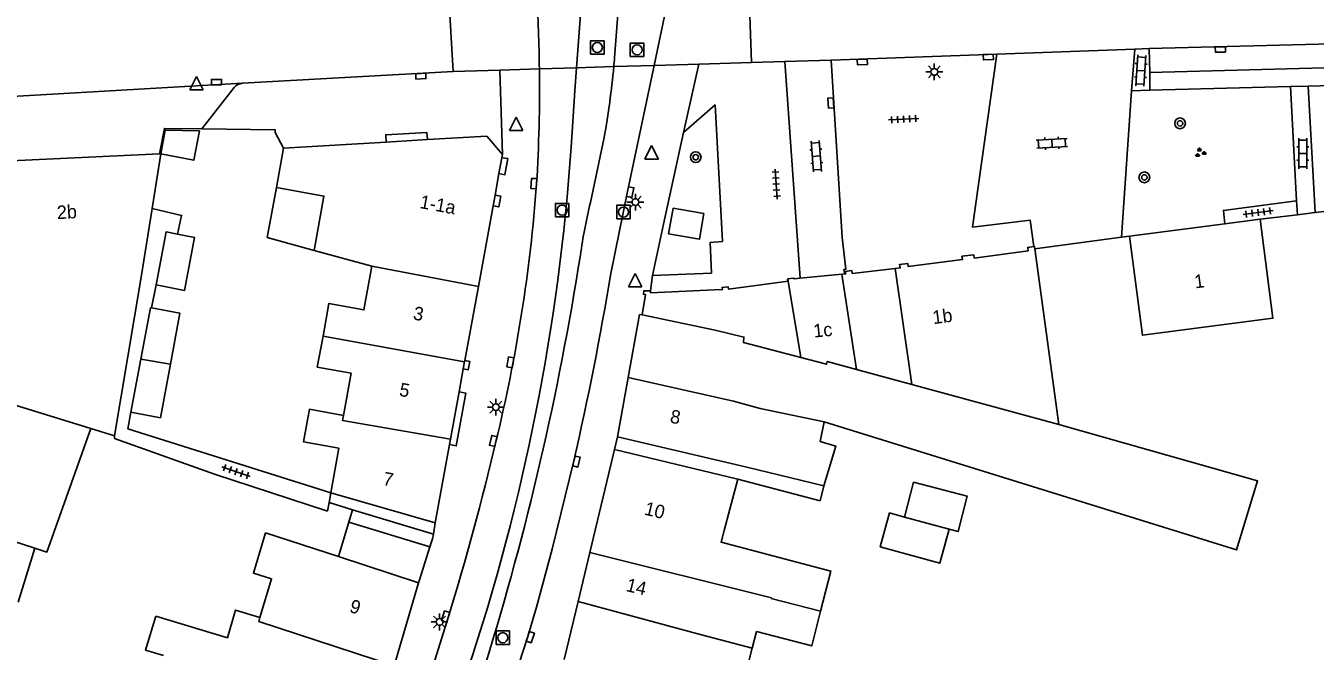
# Model space of a CAD drawing. Extents: x 132999 to 136000, y 398499 to 400501.
# Drawn here: x 133982.2 to 134078.2, y 398859.9 to 398906.5 of the extents above; entities that cross this region are included whole.
import ezdxf

# ---------------------------------------------------------------- set-up
doc = ezdxf.new("R2010")
doc.units = 0
for name, color, linetype in [('gg-afsc-erfafscheiding', 7, 'Continuous'), ('gg-afsc-muur', 7, 'Continuous'), ('gg-anno-huisnummerreeks BGT', 7, 'Continuous'), ('gg-bbg-gedigitaliseerde bebouwing', 7, 'Continuous'), ('gg-bbg-gedigitaliseerde bebouwing onder overbouw', 7, 'Continuous'), ('gg-bbg-gedigitaliseerde bijgebouw', 7, 'Continuous'), ('gg-bbg-gedigitaliseerde overbouw', 7, 'Continuous'), ('gg-bbg-hoofdgebouw', 7, 'Continuous'), ('gg-bbg-luifel en loopbrug', 7, 'Continuous'), ('gg-bbg-pand overbouw', 7, 'Continuous'), ('gg-bbg-tussenscheiding', 7, 'Continuous'), ('gg-knt-verharding', 7, 'Continuous'), ('gg-knt-verharding nz', 7, 'Continuous'), ('gt-grn-weggrens', 7, 'Continuous'), ('gt-symb-boom', 7, 'Continuous'), ('gt-symb-groenvak', 7, 'Continuous'), ('gt-symb-klinker verharding', 7, 'Continuous'), ('gt-symb-kolk', 7, 'Continuous'), ('gt-symb-lichtmast', 7, 'Continuous'), ('gt-symb-rioolschacht', 7, 'Continuous'), ('gt-symb-tegel verharding', 7, 'Continuous'), ('gt-symb-waterafsluiter', 7, 'Continuous')]:
    doc.layers.add(name, color=color, linetype=linetype)

# ---------------------------------------------------------------- blocks, each defined once
blk = doc.blocks.new('gt0-WAFSL')
at = {"layer": 'gt-symb-waterafsluiter'}
for p, q in [((-0.5, -0.333), (0, 0.667)), ((0, 0.667), (0.5, -0.333)), ((0.5, -0.333), (-0.5, -0.333))]:
    blk.add_line(p, q, dxfattribs=at)
blk = doc.blocks.new('gt0-KOLK')
at = {"layer": 'gt-symb-kolk'}
blk.add_lwpolyline([(0, 0), (0.375, 0), (0.375, 0.4), (-0.375, 0.4), (-0.375, 0), (0, 0)], dxfattribs=at)
blk = doc.blocks.new('gt0-TEG1')
at = {"layer": 'gt-symb-tegel verharding'}
for p, q in [((-1.125, 0), (1.125, 0)), ((-0.9, -0.25), (-0.9, 0.25)), ((-0.45, -0.25), (-0.45, 0.25)), ((0, -0.25), (0, 0.25)), ((0.45, -0.25), (0.45, 0.25)), ((0.9, -0.25), (0.9, 0.25))]:
    blk.add_line(p, q, dxfattribs=at)
blk = doc.blocks.new('gt0-RS')
at = {"layer": 'gt-symb-rioolschacht'}
blk.add_lwpolyline([(-0.5, -0.5), (0.5, -0.5), (0.5, 0.5), (-0.5, 0.5)], close=True, dxfattribs=at)
blk.add_circle((0, 0), 0.375, dxfattribs=at)
blk = doc.blocks.new('gt0-KL1')
at = {"layer": 'gt-symb-klinker verharding'}
for p, q in [((-1.15, 0.3), (1.15, 0.3)), ((-1, -0.3), (-1, 0.3)), ((-0.5, 0.3), (-0.5, 0.45)), ((0, -0.3), (0, 0.3)), ((0.5, 0.3), (0.5, 0.45)), ((1, -0.3), (1, 0.3)), ((-1.15, -0.3), (1.15, -0.3)), ((-0.5, -0.45), (-0.5, -0.3)), ((0.5, -0.45), (0.5, -0.3))]:
    blk.add_line(p, q, dxfattribs=at)
blk = doc.blocks.new('gt0-BOOM')
at = {"layer": 'gt-symb-boom'}
for radius in [0.4, 0.2]:
    blk.add_circle((0, 0), radius, dxfattribs=at)
blk = doc.blocks.new('gt0-GRVAK')
at = {"layer": 'gt-symb-groenvak'}
for p, q in [((-0.11, 0.189), (-0.228, 0.24)), ((-0.182, 0.153), (0.088, 0.153)), ((-0.091, 0.211), (-0.156, 0.322)), ((-0.047, 0.214), (-0.047, 0.393)), ((-0.004, 0.211), (0.061, 0.322)), ((0.015, 0.189), (0.133, 0.24)), ((0.262, -0.052), (0.197, 0.059)), ((0.305, -0.049), (0.305, 0.13)), ((0.349, -0.052), (0.414, 0.059)), ((-0.245, -0.228), (-0.363, -0.177)), ((-0.318, -0.264), (-0.047, -0.264)), ((-0.226, -0.206), (-0.291, -0.095)), ((-0.183, -0.203), (-0.183, -0.024)), ((-0.139, -0.206), (-0.074, -0.095)), ((-0.12, -0.228), (-0.002, -0.177)), ((0.243, -0.074), (0.125, -0.023)), ((0.17, -0.11), (0.441, -0.11)), ((0.368, -0.074), (0.486, -0.023))]:
    blk.add_line(p, q, dxfattribs=at)
blk = doc.blocks.new('gt0-LMAST')
at = {"layer": 'gt-symb-lichtmast'}
for p, q in [((-0.182, 0.173), (-0.447, 0.438)), ((-0.005, 0.246), (-0.005, 0.621)), ((0.172, 0.173), (0.437, 0.438)), ((-0.255, -0.004), (-0.63, -0.004)), ((-0.182, -0.181), (-0.447, -0.446)), ((-0.005, -0.254), (-0.005, -0.629)), ((0.437, -0.446), (0.172, -0.181)), ((0.245, -0.004), (0.62, -0.004))]:
    blk.add_line(p, q, dxfattribs=at)
blk.add_circle((-0.005, -0.004), 0.25, dxfattribs=at)

msp = doc.modelspace()

# ---------------------------------------------------------------- linework, layer by layer
at = {"layer": 'gg-afsc-erfafscheiding'}
for p, q in [((134001.36, 398897.34), (134000.745, 398898.492)), ((133991.856, 398887.144), (133991.532, 398885.431)), ((134004.632, 398870.289), (134004.751, 398870.939)), ((134006.504, 398870.379), (134004.751, 398870.939))]:
    msp.add_line(p, q, dxfattribs=at)
for points in [[(133991.566, 398892.845), (133993.765, 398892.319), (133993.469, 398890.925)], [(133989.991, 398877.655), (133989.761, 398876.424), (134004.881, 398871.65)], [(134004.632, 398870.289), (133996.211, 398873.035), (133988.774, 398875.706), (133988.766, 398875.892)], [(134035.198, 398872.677), (134041.333, 398871.067), (134041.623, 398872.172)]]:
    msp.add_lwpolyline(points, dxfattribs=at)
at = {"layer": 'gg-afsc-muur'}
for p, q in [((134076.905, 398892.378), (134074.12, 398892.05)), ((134078.22, 398892.533), (134076.905, 398892.378)), ((134080.186, 398892.765), (134078.22, 398892.533)), ((134057.333, 398889.84), (134063.791, 398890.7)), ((134063.791, 398890.7), (134064.39, 398890.78))]:
    msp.add_line(p, q, dxfattribs=at)
for points in [[(133995.276, 398898.77), (133992.477, 398898.812), (133992.11, 398896.905)], [(134000.745, 398898.492), (134000.743, 398898.689), (133995.276, 398898.77)]]:
    msp.add_lwpolyline(points, dxfattribs=at)
at = {"layer": 'gg-bbg-gedigitaliseerde bebouwing'}
for p, q in [((134001.36, 398897.34), (134000.825, 398894.408)), ((133991.566, 398892.845), (133992.21, 398896.91)), ((133990.756, 398887.732), (133991.566, 398892.845)), ((134007.94, 398888.543), (134003.628, 398889.719)), ((134057.333, 398889.84), (134059.114, 398876.755)), ((133990.756, 398887.732), (133988.766, 398875.892)), ((133988.766, 398875.892), (133987.01, 398876.441)), ((134005.487, 398874.97), (134004.881, 398871.65)), ((134026.251, 398875.82), (134035.881, 398873.553)), ((134035.198, 398872.677), (134026.03, 398874.88)), ((134041.623, 398872.172), (134035.881, 398873.553)), ((134035.198, 398872.677), (134034.607, 398870.424)), ((134006.23, 398869.467), (134006.504, 398870.379)), ((134034.193, 398868.847), (134034.607, 398870.424)), ((134005.459, 398866.897), (134000.013, 398868.681)), ((133982.82, 398867.535), (133981.593, 398863.515)), ((134036.597, 398861.311), (134036.272, 398860.074)), ((134036.272, 398860.074), (134035.892, 398858.622))]:
    msp.add_line(p, q, dxfattribs=at)
for points in [[(134000.825, 398894.408), (134004.366, 398893.762), (134003.628, 398889.719)], [(134064.39, 398890.78), (134065.356, 398883.399), (134075.076, 398884.667), (134074.12, 398892.05)], [(134007.94, 398888.543), (134007.343, 398885.285), (134004.744, 398885.761), (134004.299, 398883.329)], [(134004.299, 398883.329), (134003.876, 398881.018), (134006.395, 398880.557), (134005.821, 398877.42)], [(134005.821, 398877.42), (134003.289, 398877.883), (134002.845, 398875.453), (134005.487, 398874.97)], [(134041.645, 398876.943), (134041.344, 398875.477), (134042.522, 398875.118), (134041.623, 398872.172)], [(134041.645, 398876.943), (134072.369, 398867.394), (134073.939, 398872.538), (134059.114, 398876.755)], [(133987.01, 398876.441), (133983.726, 398867.241), (133982.82, 398867.535)], [(134000.013, 398868.681), (133999.108, 398865.662), (134000.465, 398865.255), (133999.599, 398862.368)], [(134041.376, 398862.827), (134042.147, 398865.825), (134033.963, 398867.972), (134034.193, 398868.847)], [(133991.832, 398862.451), (133991.073, 398859.927), (133992.417, 398859.523)], [(133991.832, 398862.451), (133997.172, 398860.849), (133997.714, 398862.658)], [(133999.599, 398862.368), (133997.79, 398862.911), (133997.714, 398862.658)], [(134036.597, 398861.311), (134040.713, 398860.251), (134041.376, 398862.827)]]:
    msp.add_lwpolyline(points, dxfattribs=at)
at = {"layer": 'gg-bbg-gedigitaliseerde bebouwing onder overbouw'}
for p, q in [((134012.657, 398869.42), (134004.881, 398871.65)), ((134012.525, 398868.574), (134006.504, 398870.379)), ((134012.27, 398867.623), (134006.23, 398869.467)), ((134011.425, 398864.943), (134005.459, 398866.897))]:
    msp.add_line(p, q, dxfattribs=at)
at = {"layer": 'gg-bbg-gedigitaliseerde bijgebouw'}
msp.add_line((133990.732, 398881.622), (133989.991, 398877.655), dxfattribs=at)
for points in [[(133992.21, 398896.91), (133992.55, 398898.678), (133995.089, 398898.639)], [(133995.089, 398898.639), (133994.665, 398896.438), (133992.21, 398896.91)], [(133993.469, 398890.925), (133992.603, 398891.089), (133991.856, 398887.144)], [(133991.856, 398887.144), (133993.985, 398886.741), (133994.732, 398890.686), (133993.469, 398890.925)], [(133991.532, 398885.431), (133991.446, 398885.447), (133990.732, 398881.622)], [(133992.928, 398881.231), (133993.639, 398885.038), (133991.532, 398885.431)], [(133989.991, 398877.655), (133992.184, 398877.246), (133992.928, 398881.231)], [(134050.95, 398868.943), (134051.614, 398868.769), (134052.302, 398871.392), (134048.302, 398872.441), (134047.622, 398869.851)], [(134050.95, 398868.943), (134050.262, 398866.422), (134045.825, 398867.633), (134046.513, 398870.154), (134047.622, 398869.851)]]:
    msp.add_lwpolyline(points, dxfattribs=at)
at = {"layer": 'gg-bbg-gedigitaliseerde overbouw'}
for p, q in [((134004.751, 398870.939), (134004.881, 398871.65)), ((134006.23, 398869.467), (134005.459, 398866.897))]:
    msp.add_line(p, q, dxfattribs=at)
at = {"layer": 'gg-bbg-hoofdgebouw'}
for p, q in [((134009.01, 398897.789), (134012.08, 398897.97)), ((134012.08, 398897.97), (134016.51, 398898.23)), ((134016.51, 398898.23), (134017.67, 398896.86)), ((134001.36, 398897.34), (134009.01, 398897.789)), ((133992.11, 398896.905), (133977.95, 398896.25)), ((133992.21, 398896.91), (133992.11, 398896.905)), ((134017.627, 398896.627), (134017.41, 398895.439)), ((134017.67, 398896.86), (134017.627, 398896.627)), ((134017.41, 398895.439), (134017.117, 398893.83)), ((134017.117, 398893.83), (134016.97, 398893.029)), ((134016.97, 398893.029), (134015.875, 398887.034)), ((134071.505, 398891.709), (134064.39, 398890.78)), ((134074.12, 398892.05), (134071.505, 398891.709)), ((134039.842, 398887.637), (134042.955, 398887.942)), ((134042.955, 398887.942), (134043.185, 398887.964)), ((134015.875, 398887.034), (134014.866, 398881.507)), ((134027.039, 398880.242), (134027.877, 398884.943)), ((134027.877, 398884.943), (134028.074, 398884.906)), ((134014.753, 398880.889), (134014.439, 398879.17)), ((134014.848, 398881.411), (134014.753, 398880.889)), ((134014.866, 398881.507), (134014.848, 398881.411)), ((134026.251, 398875.82), (134027.039, 398880.242)), ((134014.439, 398879.17), (134013.796, 398875.652)), ((134013.722, 398875.247), (134012.657, 398869.42)), ((134013.796, 398875.652), (134013.722, 398875.247)), ((134024.19, 398867.218), (134026.03, 398874.88)), ((134012.27, 398867.623), (134012.459, 398868.22)), ((134012.459, 398868.22), (134012.525, 398868.574)), ((134023.311, 398863.558), (134024.19, 398867.218)), ((134011.425, 398864.943), (134009.598, 398858.765)), ((134022.271, 398859.224), (134023.311, 398863.558))]:
    msp.add_line(p, q, dxfattribs=at)
for points in [[(134046.933, 398888.367), (134047.305, 398888.411), (134047.242, 398888.659), (134047.869, 398888.744), (134047.9, 398888.517), (134051.95, 398889.038), (134051.903, 398889.28), (134052.79, 398889.394), (134052.822, 398889.146), (134056.841, 398889.682), (134056.808, 398889.939), (134057.253, 398890.001)], [(134057.253, 398890.001), (134057.31, 398890.009), (134057.333, 398889.84)], [(134043.185, 398887.964), (134043.245, 398887.97), (134043.194, 398888.141), (134043.699, 398888.215), (134043.732, 398887.987), (134046.933, 398888.367)], [(134034.27, 398886.977), (134034.495, 398886.994), (134034.508, 398886.835), (134038.969, 398887.42)], [(134038.969, 398887.42), (134038.921, 398887.594), (134039.387, 398887.652), (134039.395, 398887.593), (134039.842, 398887.637)], [(134028.074, 398884.906), (134028.337, 398886.423), (134028.168, 398886.452), (134028.21, 398886.706), (134028.704, 398886.716)], [(134028.704, 398886.716), (134028.707, 398886.556), (134033.46, 398886.769)], [(134033.46, 398886.769), (134034.054, 398886.796), (134034.034, 398886.959), (134034.27, 398886.977)]]:
    msp.add_lwpolyline(points, dxfattribs=at)
at = {"layer": 'gg-bbg-luifel en loopbrug'}
for p in [(134000.825, 398894.408), (134003.628, 398889.719)]:
    msp.add_line(p, (134000.142, 398890.67), dxfattribs=at)
at = {"layer": 'gg-bbg-pand overbouw'}
for p, q in [((134012.525, 398868.574), (134012.657, 398869.42)), ((134011.522, 398865.252), (134012.27, 398867.623)), ((134011.425, 398864.943), (134011.522, 398865.252))]:
    msp.add_line(p, q, dxfattribs=at)
at = {"layer": 'gg-bbg-tussenscheiding'}
for p, q in [((134007.94, 398888.543), (134015.875, 398887.034)), ((134046.933, 398888.367), (134048.162, 398879.732)), ((134038.969, 398887.42), (134039.89, 398881.741)), ((134042.955, 398887.942), (134044.052, 398880.849)), ((134004.299, 398883.329), (134014.848, 398881.411)), ((133990.732, 398881.622), (133992.928, 398881.231)), ((134048.162, 398879.732), (134044.052, 398880.849)), ((133975.645, 398879.943), (133987.01, 398876.441)), ((134059.114, 398876.755), (134048.162, 398879.732)), ((133969.686, 398871.796), (133982.82, 398867.535)), ((134047.622, 398869.851), (134050.95, 398868.943))]:
    msp.add_line(p, q, dxfattribs=at)
for points in [[(134028.074, 398884.906), (134033.51, 398883.78), (134035.663, 398883.258), (134035.638, 398882.852), (134039.89, 398881.741)], [(134039.89, 398881.741), (134041.821, 398881.236), (134041.876, 398881.44), (134044.052, 398880.849)], [(134027.039, 398880.242), (134034.883, 398878.48), (134036.866, 398877.925), (134041.645, 398876.943)], [(134005.821, 398877.42), (134005.758, 398877.035), (134013.796, 398875.652)], [(134041.376, 398862.827), (134037.694, 398863.777), (134037.709, 398863.835), (134024.19, 398867.218)], [(134023.311, 398863.558), (134032.499, 398861.064), (134036.272, 398860.074)], [(134009.598, 398858.765), (133999.51, 398862.07), (133999.599, 398862.368)]]:
    msp.add_lwpolyline(points, dxfattribs=at)
at = {"layer": 'gg-knt-verharding'}
for p, q in [((134036.238, 398903.722), (134036.015, 398909.716)), ((134013.998, 398903.042), (134013.671, 398908.584)), ((134054.512, 398904.349), (134064.778, 398904.718)), ((134064.531, 398901.617), (134064.778, 398904.718)), ((134064.778, 398904.718), (134065.846, 398904.756)), ((134065.915, 398902.979), (134065.846, 398904.756)), ((134038.721, 398903.781), (134036.238, 398903.722)), ((134038.721, 398903.781), (134042.161, 398903.904)), ((134038.721, 398903.781), (134039.842, 398887.637)), ((134042.161, 398903.904), (134054.512, 398904.349)), ((133998.312, 398902.169), (134013.998, 398903.042)), ((134065.917, 398901.645), (134065.915, 398902.979)), ((133995.276, 398898.77), (133997.676, 398901.853)), ((134065.917, 398901.645), (134076.386, 398901.92)), ((134076.386, 398901.92), (134077.699, 398901.955)), ((134076.386, 398901.92), (134076.824, 398893.411)), ((134077.699, 398901.955), (134085.674, 398902.164)), ((134078.22, 398892.533), (134077.699, 398901.955)), ((134063.791, 398890.7), (134064.531, 398901.617)), ((134064.531, 398901.617), (134065.917, 398901.645)), ((134076.824, 398893.411), (134076.905, 398892.378)), ((134008.147, 398844.744), (134013.63, 398862.375))]:
    msp.add_line(p, q, dxfattribs=at)
for points in [[(134030.209, 398909.451), (134030.189, 398909.331), (134028.966, 398903.5)], [(134083.438, 398905.209), (134083.538, 398903.449), (134065.915, 398902.979)], [(134043.185, 398887.964), (134043.1, 398888.291), (134043.264, 398888.313), (134042.977, 398890.686), (134042.161, 398903.904)], [(134054.512, 398904.349), (134052.687, 398891.458), (134056.989, 398891.974), (134057.253, 398890.001)], [(134028.966, 398903.5), (134026.993, 398894.094), (134025.753, 398887.997)], [(134031.168, 398898.496), (134033.51, 398900.563), (134034.056, 398890.38)], [(134012.08, 398897.97), (134012.041, 398898.502), (134008.978, 398898.332), (134009.01, 398897.789)], [(134028.848, 398887.848), (134029.667, 398891.667), (134031.168, 398898.496)], [(134017.627, 398896.627), (134018.066, 398896.554), (134017.857, 398895.357), (134017.41, 398895.439)], [(134017.117, 398893.83), (134017.541, 398893.751), (134017.39, 398892.953), (134016.97, 398893.029)], [(134076.824, 398893.411), (134071.389, 398892.699), (134071.505, 398891.709)], [(134030.378, 398892.86), (134032.666, 398892.458), (134032.34, 398890.554), (134030.052, 398890.956), (134030.378, 398892.86)], [(134034.056, 398890.38), (134033.154, 398890.311), (134033.235, 398888.024), (134028.848, 398887.848)], [(134014.866, 398881.507), (134015.227, 398881.442), (134015.121, 398880.822), (134014.753, 398880.889)], [(134014.439, 398879.17), (134014.936, 398879.081), (134014.23, 398875.154), (134013.722, 398875.247)], [(134022.991, 398874.03), (134021.378, 398867.467), (134020.195, 398863.127), (134019.554, 398860.957), (134017.929, 398855.903)]]:
    msp.add_lwpolyline(points, dxfattribs=at)
for centre, radius, start, end in [((133906.351, 398901.773), 114.081, 0.73579, 3.59434), ((133906.111, 398901.769), 114.322, 356.44941, 0.73629), ((133998.409, 398901.176), 0.998, 95.58137, 137.26009), ((133903.267, 398903.299), 117.263, 346.27058, 355.78937), ((133774.171, 398930.491), 255.146, 347.21518, 350.41278), ((133828.506, 398919.582), 193.762, 342.82771, 346.83987)]:
    msp.add_arc(centre, radius, start, end, dxfattribs=at)
at = {"layer": 'gg-knt-verharding nz'}
for p, q in [((134023.681, 398909.865), (134023.183, 398903.323)), ((134026.024, 398904.06), (134026.441, 398909.642)), ((134065.846, 398904.756), (134083.438, 398905.209)), ((134024.225, 398893.279), (134025.252, 398898.137))]:
    msp.add_line(p, q, dxfattribs=at)
for points in [[(134023.183, 398903.323), (134023.053, 398901.613), (134022.788, 398897.421)], [(133970.627, 398900.456), (133981.562, 398901.199), (133998.312, 398902.169)]]:
    msp.add_lwpolyline(points, dxfattribs=at)
for centre, radius, start, end in [((133956.558, 398910.017), 69.721, 354.56034, 355.09834), ((133958.465, 398909.855), 67.808, 350.04866, 354.54424), ((133865.924, 398908.214), 157.235, 341.53498, 356.06387), ((134061.873, 398884.037), 38.765, 166.20806, 172.10231), ((133809.398, 398922.955), 216.696, 342.79162, 351.08234)]:
    msp.add_arc(centre, radius, start, end, dxfattribs=at)
at = {"layer": 'gt-grn-weggrens'}
for p, q in [((134036.238, 398903.722), (134032.29, 398903.601)), ((134017.478, 398903.148), (134013.998, 398903.042)), ((134020.423, 398903.238), (134017.478, 398903.148)), ((134017.67, 398896.86), (134017.478, 398903.148)), ((134020.423, 398903.238), (134023.183, 398903.323)), ((134023.183, 398903.323), (134025.965, 398903.408)), ((134025.965, 398903.408), (134028.966, 398903.5)), ((134032.29, 398903.601), (134028.966, 398903.5)), ((134031.168, 398898.496), (134032.29, 398903.601)), ((134028.848, 398887.848), (134028.704, 398886.716)), ((134026.251, 398875.82), (134026.03, 398874.88))]:
    msp.add_line(p, q, dxfattribs=at)

# ---------------------------------------------------------------- block references
at = {"layer": 'gt-symb-boom'}
for p, rotation in [((134068.157, 398899.183), -88.73969615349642), ((134065.499, 398895.16), 176.21640975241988)]:
    msp.add_blockref('gt0-BOOM', p, dxfattribs=dict(at, rotation=rotation))
msp.add_blockref('gt0-BOOM', (134032.069, 398896.662), dxfattribs=at)
at = {"layer": 'gt-symb-groenvak'}
msp.add_blockref('gt0-GRVAK', (134069.651, 398896.991), dxfattribs=at)
at = {"layer": 'gt-symb-klinker verharding'}
for p, rotation in [((134065.236, 398903.117), 86.61671238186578), ((134058.61, 398897.697), 2.9796737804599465), ((134077.309, 398896.937), 90), ((134041.054, 398896.732), 94.0161822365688)]:
    msp.add_blockref('gt0-KL1', p, dxfattribs=dict(at, rotation=rotation))
at = {"layer": 'gt-symb-kolk'}
for p, rotation in [((134071.158, 398904.885), -178.62516522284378), ((134044.482, 398903.961), -177.70709950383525), ((134053.87, 398904.326), -178.22439947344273), ((134011.578, 398902.9), -177.263325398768), ((134042.345, 398900.718), 93.61207498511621), ((134020.213, 398894.689), 86.60084411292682), ((134026.993, 398894.094), -101.49508874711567), ((134018.456, 398881.344), 79.36745567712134), ((134017.179, 398875.468), 76.57834333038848), ((134022.991, 398874.03), -103.80333507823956), ((134013.63, 398862.375), 73.01475076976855), ((134019.554, 398860.957), -107.83013855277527)]:
    msp.add_blockref('gt0-KOLK', p, dxfattribs=dict(at, rotation=rotation))
msp.add_blockref('gt0-KOLK', (133996.362, 398902.057), dxfattribs=at)
at = {"layer": 'gt-symb-lichtmast'}
for p in [(134049.854, 398903.02), (134027.579, 398893.322), (134017.186, 398878.041), (134012.991, 398862.035)]:
    msp.add_blockref('gt0-LMAST', p, dxfattribs=at)
at = {"layer": 'gt-symb-rioolschacht'}
for p in [(134024.738, 398904.834), (134027.698, 398904.67), (134022.111, 398892.715), (134026.69, 398892.576), (134017.691, 398860.858)]:
    msp.add_blockref('gt0-RS', p, dxfattribs=at)
at = {"layer": 'gt-symb-tegel verharding'}
for p, rotation in [((134047.563, 398899.497), 2.979673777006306), ((134038.068, 398894.659), -86.10210376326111), ((134073.974, 398892.544), 7.465974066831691), ((133997.818, 398873.236), -18.906061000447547)]:
    msp.add_blockref('gt0-TEG1', p, dxfattribs=dict(at, rotation=rotation))
at = {"layer": 'gt-symb-waterafsluiter'}
for p in [(133994.877, 398902.009), (134018.684, 398898.974), (134028.787, 398896.86), (134027.558, 398887.338)]:
    msp.add_blockref('gt0-WAFSL', p, dxfattribs=at)

# ---------------------------------------------------------------- texts
at = {"layer": 'gg-anno-huisnummerreeks BGT'}
for s, rotation, p in [('2b', 3.1, (133984.497, 398892.043)), ('1-1a', 349.6, (134011.455, 398892.878)), ('1', 7.4, (134069.288, 398886.882)), ('3', 349.6, (134010.965, 398884.578)), ('1b', 7.4, (134049.774, 398884.22)), ('1c', 5.6, (134040.88, 398883.217)), ('5', 349.6, (134009.926, 398878.887)), ('8', 349.9, (134030.109, 398876.886)), ('7', 349.6, (134008.712, 398872.244)), ('10', 346.5, (134028.183, 398870.04)), ('14', 346.5, (134026.815, 398864.344)), ('9', 343.5, (134006.21, 398862.783))]:
    msp.add_text(s, height=1, rotation=rotation, dxfattribs=at).set_placement(p)

doc.saveas('drawing.dxf')
